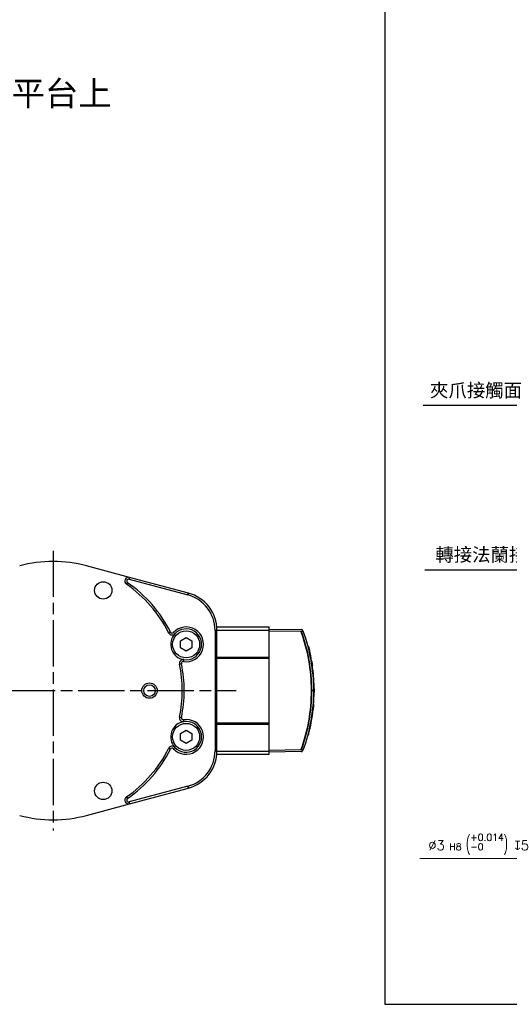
# Model space of a CAD drawing. Header units: millimetres. Extents: x 399 to 6233, y -1870 to 1602.
# Tile 449 of 656: x 4789 to 4916, y 520 to 775. Entities that reach past the tile are written whole.
import ezdxf

# ---------------------------------------------------------------- set-up
doc = ezdxf.new("R2010")
doc.units = ezdxf.units.MM
doc.linetypes.add('AM_ISO08W050', pattern=[18, 12, -1.5, 3, -1.5])
for name, color, linetype, lineweight in [('AM_5', 3, 'Continuous', 25), ('AM_7', 4, 'AM_ISO08W050', 25), ('可見 (ISO)', 7, 'Continuous', 25), ('窄部可見 (ISO)', 7, 'Continuous', 35)]:
    doc.layers.add(name, color=color, linetype=linetype, lineweight=lineweight)
doc.styles.get("Standard").update_dxf_attribs({"font": 'arial.ttf'})
doc.styles.add('尺寸標註', font='romans.shx', dxfattribs={"bigfont": 'CHINESET.SHX'})
doc.dimstyles.new('複本 CNS2-1$3', dxfattribs={"dimtxt": 2.5, "dimasz": 2, "dimexe": 1, "dimexo": 1, "dimgap": 1, "dimtad": 1, "dimtoh": 1, "dimdsep": 46, "dimtxsty": '尺寸標註', "dimcen": 0, "dimclrd": 2, "dimclre": 2, "dimclrt": 3, "dimadec": 0, "dimazin": 2, "dimtp": 0.1, "dimtm": 0.1, "dimtfac": 0.71, "dimtmove": 0, "dimatfit": 0, "dimfxl": 0, "dimlwd": 13, "dimlwe": 13, "dimarcsym": 0})

# ---------------------------------------------------------------- blocks, each defined once
blk = doc.blocks.new('*D270')
at = {"layer": 'AM_5', "color": 2, "lineweight": 13}
for p, q in [((4944.19, 594.68), (4945.15, 596.44)), ((4943.23, 592.93), (4941.79, 590.3)), ((4940.83, 588.54), (4923.89, 557.53)), ((4923.89, 557.53), (4892.35, 557.53))]:
    blk.add_line(p, q, dxfattribs=at)
at = {"layer": 'AM_5', "color": 2, "lineweight": -2}
for points in [[(4943.89, 594.84), (4944.48, 594.52), (4943.23, 592.93)], [(4940.54, 588.7), (4941.12, 588.38), (4941.79, 590.3)]]:
    blk.add_solid(points, dxfattribs=at)
at = {"layer": 'Defpoints', "color": 0, "lineweight": -2}
for p in [(4943.23, 592.93), (4941.79, 590.3)]:
    blk.add_point(p, dxfattribs=at)
at = {"layer": 'AM_5', "color": 3, "insert": (4907.62, 561.2), "char_height": 2.5, "attachment_point": 5, "style": '尺寸標註'}
blk.add_mtext('∅3{}{\\H0.7x;\\C3; H8 {\\H2x;\\W0.5;(}\\S+0.014^ -0;{\\H2x;\\W0.5;)}}{{}} {\\Famgdt|c136;x}5', dxfattribs=at)
blk = doc.blocks.new('*S229')
at = {"layer": 'AM_5', "color": 7}
for p, q in [((10269.07, 396.44), (10298.19, 396.44)), ((10298.19, 396.44), (10304.95, 389.13))]:
    blk.add_line(p, q, dxfattribs=at)
at = {"layer": 'AM_5', "color": 7, "linetype": 'Continuous'}
blk.add_trace([(10304.53, 388.73), (10305.38, 389.53), (10307.33, 386.56)], dxfattribs=at)
at = {"layer": 'AM_5', "color": 2, "insert": (10294.69, 398.19), "char_height": 3.5, "attachment_point": 9}
blk.add_mtext('{\\fPMingLiU|b0|i0|c136|p18;夾爪接觸面}', dxfattribs=at)
blk = doc.blocks.new('*S230')
at = {"layer": 'AM_5', "color": 7}
for p, q in [((10301.62, 353.82), (10329.76, 376.37)), ((10262, 353.82), (10301.62, 353.82))]:
    blk.add_line(p, q, dxfattribs=at)
at = {"layer": 'AM_5', "color": 7, "linetype": 'Continuous'}
blk.add_trace([(10330.12, 375.92), (10329.39, 376.83), (10332.49, 378.56)], dxfattribs=at)
at = {"layer": 'AM_5', "color": 2, "insert": (10298.12, 355.57), "char_height": 3.5, "attachment_point": 9}
blk.add_mtext('{\\fPMingLiU|b0|i0|c136|p18;轉接法蘭接觸面}', dxfattribs=at)

msp = doc.modelspace()

# ---------------------------------------------------------------- linework, layer by layer
at = {"color": 7}
for p, q in [((4883.254, 779.701), (4883.254, 519.701)), ((4883.254, 519.701), (5050.053, 519.701))]:
    msp.add_line(p, q, dxfattribs=at)
at = {"layer": 'AM_7'}
for p, q in [((4797.264, 637.337), (4797.264, 564.775)), ((4749.764, 601.056), (4844.764, 601.056))]:
    msp.add_line(p, q, dxfattribs=at)
at = {"layer": '可見 (ISO)'}
for p, q in [((4817.116, 630.419), (4805.935, 633.415)), ((4816.987, 629.936), (4832.223, 625.853)), ((4832.353, 626.336), (4817.116, 630.419)), ((4839.264, 616.677), (4839.264, 585.435)), ((4839.726, 617.556), (4853.264, 617.556)), ((4839.764, 616.734), (4853.264, 616.734)), ((4839.764, 585.435), (4839.764, 616.677)), ((4853.264, 616.734), (4853.264, 617.556)), ((4853.264, 617.006), (4861.606, 616.86)), ((4853.264, 609.734), (4853.264, 616.734)), ((4861.606, 616.36), (4853.264, 616.506)), ((4830.264, 613.922), (4831.764, 614.788)), ((4830.264, 612.19), (4830.264, 613.922)), ((4831.764, 614.788), (4833.264, 613.922)), ((4833.264, 613.922), (4833.264, 612.19)), ((4831.764, 611.324), (4830.264, 612.19)), ((4833.264, 612.19), (4831.764, 611.324)), ((4863.299, 612.543), (4863.506, 612.539)), ((4863.509, 612.53), (4863.301, 612.533)), ((4863.54, 611.571), (4863.745, 611.571)), ((4839.764, 609.734), (4853.264, 609.734)), ((4839.764, 609.434), (4853.264, 609.434)), ((4853.264, 609.434), (4853.264, 609.734)), ((4853.264, 592.678), (4853.264, 609.434)), ((4864.141, 608.58), (4864.344, 608.58)), ((4864.297, 607.58), (4864.5, 607.572)), ((4864.554, 605.443), (4864.754, 605.445)), ((4864.674, 603.932), (4864.874, 603.93)), ((4864.691, 603.637), (4864.892, 603.634)), ((4864.761, 601.606), (4864.961, 601.61)), ((4864.962, 601.539), (4864.762, 601.543)), ((4864.762, 600.605), (4864.962, 600.605)), ((4864.635, 597.615), (4864.835, 597.616)), ((4864.488, 596.039), (4864.689, 596.034)), ((4864.504, 596.178), (4864.705, 596.182)), ((4839.764, 592.678), (4853.264, 592.678)), ((4853.264, 592.378), (4853.264, 592.678)), ((4830.264, 589.922), (4831.764, 590.788)), ((4830.264, 588.19), (4830.264, 589.922)), ((4831.764, 590.788), (4833.264, 589.922)), ((4833.264, 589.922), (4833.264, 588.19)), ((4839.764, 592.378), (4853.264, 592.378)), ((4853.264, 585.378), (4853.264, 592.378)), ((4863.404, 589.982), (4863.611, 589.987)), ((4863.566, 590.652), (4863.772, 590.655)), ((4831.764, 587.324), (4830.264, 588.19)), ((4833.264, 588.19), (4831.764, 587.324)), ((4863.299, 589.569), (4863.506, 589.573)), ((4839.764, 585.378), (4853.264, 585.378)), ((4853.264, 585.606), (4861.606, 585.752)), ((4853.264, 584.556), (4853.264, 585.378)), ((4861.606, 585.252), (4853.264, 585.106)), ((4839.726, 584.556), (4853.264, 584.556)), ((4832.223, 576.259), (4816.987, 572.177)), ((4817.116, 571.694), (4832.353, 575.776)), ((4805.935, 568.698), (4817.116, 571.694))]:
    msp.add_line(p, q, dxfattribs=at)
for centre, radius in [((4810.264, 627.056), 2.25), ((4831.764, 613.056), 3.5), ((4822.264, 601.056), 2), ((4822.264, 601.056), 1.5), ((4831.764, 589.056), 3.5), ((4810.264, 575.056), 2.25)]:
    msp.add_circle(centre, radius, dxfattribs=at)
for centre, radius, start, end in [((4797.264, 601.056), 33.5, 75, 105), ((4816.857, 629.453), 1, 75, 235.39514), ((4797.264, 601.056), 33.5, 26.56094, 55.39514), ((4816.857, 629.453), 0.5, 75, 235.39514), ((4797.264, 601.056), 34, 26.56094, 55.39514), ((4829.764, 616.677), 9.5, 0, 75), ((4829.764, 616.677), 10, 0, 75), ((4828.123, 616.483), 1, 206.56094, 316.73832), ((4828.123, 616.483), 0.5, 206.56094, 316.73832), ((4831.764, 613.056), 4, 136.73832, 261.6197), ((4831.764, 613.056), 4.5, 261.6197, 136.73832), ((4831.764, 613.056), 4, 261.6197, 136.73832), ((4861.598, 616.361), 0.5, 39.46886, 89), ((4819.014, 601.056), 45.95, 14.4598, 14.47177), ((4831.036, 608.109), 1, 81.6197, 191.79707), ((4797.264, 601.056), 33.5, 348.20293, 11.79707), ((4831.036, 608.109), 0.5, 81.6197, 191.79707), ((4797.264, 601.056), 34, 348.20293, 11.79707), ((4831.764, 589.056), 4, 98.3803, 223.26168), ((4831.764, 589.056), 4.5, 223.26168, 98.3803), ((4831.764, 589.056), 4, 223.26168, 98.3803), ((4831.036, 594.003), 1, 168.20293, 278.3803), ((4831.036, 594.003), 0.5, 168.20293, 278.3803), ((4819.014, 601.056), 45.95, 345.52823, 346.06084), ((4797.264, 601.056), 33.5, 304.60486, 333.43906), ((4797.264, 601.056), 34, 304.60486, 333.43906), ((4828.123, 585.629), 1, 43.26168, 153.43906), ((4828.123, 585.629), 0.5, 43.26168, 153.43906), ((4829.764, 585.435), 9.5, 285, 0), ((4829.764, 585.435), 10, 285, 0), ((4861.598, 585.752), 0.5, 271, 320.52806), ((4816.857, 572.659), 1, 124.60486, 285), ((4816.857, 572.659), 0.5, 124.60486, 285), ((4797.264, 601.056), 33.5, 255, 285)]:
    msp.add_arc(centre, radius, start, end, dxfattribs=at)
for centre, major_axis, ratio, start_param, end_param in [((4861.596, 616.36), (-0.478, -0.15), 0.9986424, 3.1817623, 3.5251647), ((4819.027, 601.056), (0, -45.944), 0.9998477, 1.7722218, 1.8017079), ((4819.028, 601.056), (0, -45.944), 0.9998477, 1.7353107, 1.801708), ((4819.027, 601.056), (0, -45.944), 0.9998477, 1.7644296, 1.7659153), ((4819.027, 601.056), (0, -45.944), 0.9998477, 1.7589711, 1.761781), ((4819.028, 601.056), (0, -45.943), 0.9998477, 1.6664694, 1.713111), ((4819.028, 601.056), (0, -45.943), 0.9998477, 1.6882105, 1.6898148), ((4819.028, 601.056), (0, -45.943), 0.9998477, 1.6833837, 1.6857225), ((4744.226, 599.404), (120.726, 2.675), 0.6159183, 0.0249058, 0.0453165), ((2858.474, 635.693), (2006.483, -35.428), 0.1506609, 0.0111376, 0.0121146), ((4819.028, 601.056), (0, -45.943), 0.9998477, 1.5828526, 1.6269449), ((4819.028, 601.056), (0, -45.943), 0.9998477, 1.5962299, 1.6269449), ((4819.028, 601.056), (0, -45.943), 0.9998477, 1.4958401, 1.5609811), ((4374.981, 592.914), (489.975, 8.984), 0.3062052, 6.2807906, 6.2812624), ((4819.028, 601.056), (0, -45.943), 0.9998477, 1.4958401, 1.5131523), ((4819.028, 601.056), (0, -45.944), 0.9998477, 1.3424227, 1.4612688), ((4386.389, 593.029), (478.564, 8.775), 0.3062052, 6.243844, 6.2448493), ((4422.966, 593.128), (441.939, 8.11), 0.3084863, 6.2007732, 6.2056631), ((4819.028, 601.056), (0, -45.944), 0.9998477, 1.3524039, 1.3550041), ((4819.028, 601.056), (0, -45.944), 0.9998477, 1.3577369, 1.3601361), ((4819.028, 601.056), (0, -45.944), 0.9998477, 1.3577369, 1.3601361), ((4819.028, 601.056), (0, -45.944), 0.9998477, 1.3671828, 1.3691081), ((4819.028, 601.056), (0, -45.944), 0.9998477, 1.3671829, 1.3674008), ((4861.596, 585.752), (0.478, -0.15), 0.9986431, 5.8995897, 6.2430459)]:
    msp.add_ellipse(centre, major_axis=major_axis, ratio=ratio, start_param=start_param, end_param=end_param, dxfattribs=at)
for points, knots in [([(4861.606, 616.36), (4861.638, 616.36), (4861.67, 616.362), (4861.733, 616.372), (4861.763, 616.381), (4861.831, 616.409), (4861.864, 616.432), (4861.924, 616.488), (4861.946, 616.523), (4861.976, 616.598), (4861.983, 616.638), (4861.984, 616.678)], [0.000000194, 0.000000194, 0.000000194, 0.000000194, 0.00958951, 0.00958951, 0.019425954, 0.019425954, 0.033519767, 0.033519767, 0.049690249, 0.049690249, 0.066625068, 0.066625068, 0.066625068, 0.066625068]), ([(4862.068, 616.53), (4862.939, 614.107), (4863.61, 611.593), (4864.062, 609.04), (4864.53, 606.4), (4864.764, 603.718), (4864.764, 601.056)], [5.93816027, 5.93816027, 5.93816027, 5.93816027, 6.10777951, 6.10777951, 6.10777951, 6.28318531, 6.28318531, 6.28318531, 6.28318531]), ([(4862.334, 615.769), (4862.334, 615.769), (4862.334, 615.769), (4862.334, 615.769), (4862.334, 615.769), (4862.335, 615.767), (4862.335, 615.766), (4862.335, 615.766), (4862.335, 615.765), (4862.335, 615.765), (4862.335, 615.765), (4862.335, 615.765), (4862.335, 615.765), (4862.335, 615.765), (4862.335, 615.765), (4862.335, 615.765)], [0.041316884, 0.041316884, 0.041316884, 0.041316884, 0.042965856, 0.042965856, 0.048439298, 0.048439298, 0.052544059, 0.052544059, 0.053313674, 0.053313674, 0.053890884, 0.053890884, 0.053999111, 0.053999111, 0.054019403, 0.054019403, 0.054019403, 0.054019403]), ([(4863.509, 612.53), (4863.509, 612.53), (4863.515, 612.505), (4863.541, 612.403), (4863.561, 612.326), (4863.605, 612.149), (4863.634, 612.035), (4863.69, 611.802), (4863.719, 611.684), (4863.745, 611.571)], [-0.30523769, -0.30523769, -0.30523769, -0.30523769, -0.26748945, -0.26748945, -0.22974121, -0.22974121, -0.19088253, -0.19088253, -0.15656887, -0.15656887, -0.15656887, -0.15656887]), ([(4863.779, 610.502), (4863.782, 610.485), (4863.785, 610.47), (4863.791, 610.441), (4863.794, 610.429), (4863.795, 610.423), (4863.795, 610.422), (4863.795, 610.422)], [0, 0, 0, 0, 0.021035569, 0.021035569, 0.052621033, 0.052621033, 0.063085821, 0.063085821, 0.063085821, 0.063085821]), ([(4864.344, 608.58), (4864.37, 608.427), (4864.394, 608.272), (4864.45, 607.917), (4864.478, 607.726), (4864.5, 607.572)], [-0.24346486, -0.24346486, -0.24346486, -0.24346486, -0.19813155, -0.19813155, -0.13367279, -0.13367279, -0.13367279, -0.13367279]), ([(4864.764, 601.056), (4864.764, 598.394), (4864.53, 595.712), (4864.062, 593.072), (4863.61, 590.519), (4862.939, 588.005), (4862.068, 585.582)], [0, 0, 0, 0, 0.17540608, 0.17540608, 0.17540608, 0.34502504, 0.34502504, 0.34502504, 0.34502504]), ([(4864.962, 601.539), (4864.962, 601.539), (4864.962, 601.515), (4864.963, 601.415), (4864.964, 601.339), (4864.964, 601.166), (4864.965, 601.056), (4864.964, 600.829), (4864.963, 600.715), (4864.962, 600.605)], [-0.2948045, -0.2948045, -0.2948045, -0.2948045, -0.2579612, -0.2579612, -0.2211179, -0.2211179, -0.18427293, -0.18427293, -0.15180652, -0.15180652, -0.15180652, -0.15180652]), ([(4864.835, 597.616), (4864.824, 597.463), (4864.811, 597.308), (4864.781, 596.947), (4864.763, 596.751), (4864.732, 596.441), (4864.718, 596.307), (4864.708, 596.205), (4864.706, 596.193), (4864.705, 596.182)], [0.80890842, 0.80890842, 0.80890842, 0.80890842, 0.85368931, 0.85368931, 0.91955878, 0.91955878, 0.98523674, 0.98523674, 0.99498884, 0.99498884, 0.99498884, 0.99498884]), ([(4863.795, 591.69), (4863.795, 591.69), (4863.795, 591.689), (4863.795, 591.688), (4863.795, 591.686), (4863.794, 591.682), (4863.793, 591.681), (4863.793, 591.679), (4863.793, 591.678), (4863.793, 591.678), (4863.793, 591.678), (4863.793, 591.678), (4863.793, 591.678), (4863.793, 591.678)], [0.030729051, 0.030729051, 0.030729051, 0.030729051, 0.033265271, 0.033265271, 0.046037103, 0.046037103, 0.050824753, 0.050824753, 0.051722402, 0.051722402, 0.05189071, 0.05189071, 0.051953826, 0.051953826, 0.051953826, 0.051953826]), ([(4861.984, 585.434), (4861.983, 585.474), (4861.976, 585.514), (4861.946, 585.589), (4861.924, 585.624), (4861.864, 585.681), (4861.831, 585.703), (4861.763, 585.731), (4861.733, 585.74), (4861.67, 585.75), (4861.638, 585.752), (4861.606, 585.752)], [0.00000099, 0.00000099, 0.00000099, 0.00000099, 0.017029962, 0.017029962, 0.033281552, 0.033281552, 0.04744352, 0.04744352, 0.057327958, 0.057327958, 0.06696406, 0.06696406, 0.06696406, 0.06696406]), ([(4862.367, 586.442), (4862.362, 586.426), (4862.358, 586.413), (4862.342, 586.366), (4862.335, 586.346), (4862.334, 586.342), (4862.334, 586.342), (4862.334, 586.342), (4862.334, 586.342), (4862.334, 586.342), (4862.334, 586.342), (4862.334, 586.342)], [0, 0, 0, 0, 0.016699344, 0.016699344, 0.067014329, 0.067014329, 0.069858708, 0.069858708, 0.071991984, 0.071991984, 0.072138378, 0.072138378, 0.072138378, 0.072138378])]:
    msp.add_open_spline(points, degree=3, knots=knots, dxfattribs=at)
for points in [[(4862.351, 615.718), (4862.359, 615.694), (4862.37, 615.662), (4862.383, 615.623)], [(4862.733, 614.537), (4862.811, 614.286), (4862.895, 614.005), (4862.978, 613.716)], [(4862.978, 613.716), (4863.037, 613.512), (4863.096, 613.3), (4863.153, 613.09)], [(4862.374, 586.462), (4862.348, 586.384), (4862.334, 586.344), (4862.333, 586.342)]]:
    msp.add_open_spline(points, degree=3, dxfattribs=at)
at = {"layer": '窄部可見 (ISO)'}
for p, q in [((4816.289, 628.629), (4816.573, 629.041)), ((4817.116, 630.419), (4816.987, 629.936)), ((4832.353, 626.336), (4832.223, 625.853)), ((4827.229, 616.036), (4827.676, 616.259)), ((4828.851, 615.797), (4828.487, 616.14)), ((4839.764, 616.677), (4839.264, 616.677)), ((4830.546, 608.007), (4830.057, 607.905)), ((4831.181, 609.099), (4831.109, 608.604)), ((4864.273, 601.056), (4864.764, 601.056)), ((4830.057, 594.207), (4830.546, 594.105)), ((4831.181, 593.013), (4831.109, 593.508)), ((4827.229, 586.077), (4827.676, 585.853)), ((4828.851, 586.315), (4828.487, 585.972)), ((4839.764, 585.435), (4839.264, 585.435)), ((4832.353, 575.776), (4832.223, 576.259)), ((4816.289, 573.483), (4816.573, 573.071)), ((4817.116, 571.694), (4816.987, 572.177))]:
    msp.add_line(p, q, dxfattribs=at)
for centre, major_axis, ratio, end_param in [((4863.569, 610.527), (0.196, 0.042), 0.942639, 0.0210196), ((4862.185, 586.526), (0.19, -0.064), 0.9500784, 0.0170588)]:
    msp.add_ellipse(centre, major_axis=major_axis, ratio=ratio, start_param=0, end_param=end_param, dxfattribs=at)
for points, knots in [([(4864.273, 601.056), (4864.273, 603.689), (4864.042, 606.341), (4863.579, 608.953), (4863.131, 611.478), (4862.467, 613.965), (4861.606, 616.36)], [0, 0, 0, 0, 0.17540579, 0.17540579, 0.17540579, 0.34502144, 0.34502144, 0.34502144, 0.34502144]), ([(4861.606, 585.752), (4862.467, 588.148), (4863.131, 590.634), (4863.579, 593.159), (4864.042, 595.771), (4864.273, 598.423), (4864.273, 601.056)], [5.93816747, 5.93816747, 5.93816747, 5.93816747, 6.10777924, 6.10777924, 6.10777924, 6.28318531, 6.28318531, 6.28318531, 6.28318531])]:
    msp.add_open_spline(points, degree=3, knots=knots, dxfattribs=at)

# ---------------------------------------------------------------- block references
at = {"layer": 'AM_5', "color": 7}
for name, p in [('*S229', (-5375.813, 278.597)), ('*S230', (-5368.313, 278.597))]:
    msp.add_blockref(name, p, dxfattribs=at)

# ---------------------------------------------------------------- texts
at = {"color": 7, "insert": (4688.891, 769.701), "char_height": 6.35, "attachment_point": 1}
msp.add_mtext_dynamic_manual_height_columns('F00{\\fPMingLiU|b0|i0|c136|p18;:僅夾爪法蘭\\P可平放/鎖附於客戶自定義平台上}', width=140.63922, gutter_width=12.5, heights=[0], dxfattribs=at)

# ---------------------------------------------------------------- dimensions: what is measured, and where the dimension line sits
at = {"layer": 'AM_5'}
dim = msp.add_diameter_dim_2p(p1=(4943.228, 592.929), p2=(4941.79, 590.296), text='<>{}{\\H0.7x;\\C3; H8 {\\H2x;\\W0.5;(}\\S+0.014^ -0;{\\H2x;\\W0.5;)}}{{}} {\\Famgdt|c136;x}5', dimstyle='複本 CNS2-1$3', override={"dimtdec": 3}, dxfattribs=at)
dim.commit()
dim.dimension.update_dxf_attribs({"geometry": '*D270', "text_midpoint": (4907.62, 557.529), "dimtype": 163})

doc.saveas('drawing.dxf')
